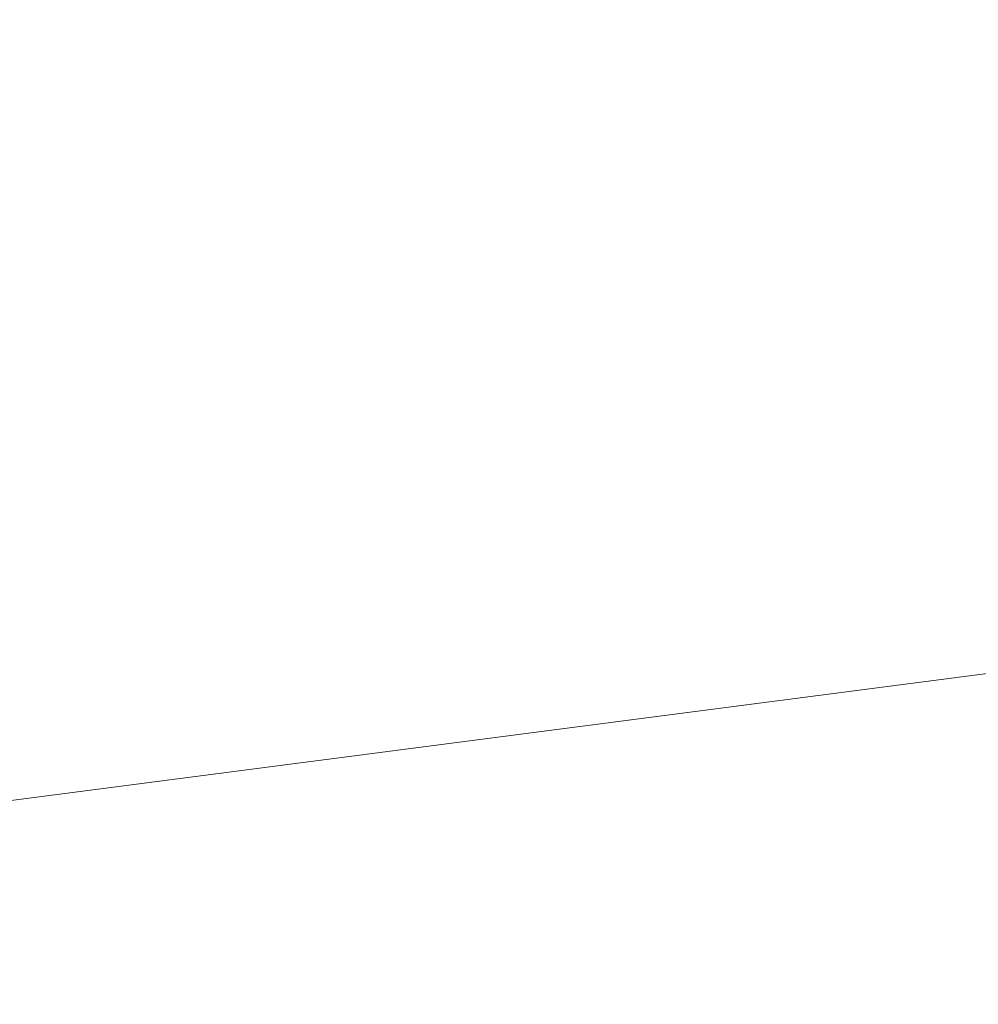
# Model space of a CAD drawing. Header units: millimetres. Extents: x -57 to 57, y 0 to 70.
# Tile 634 of 656: x 5.068 to 5.22, y 9.688 to 9.844. Entities that reach past the tile are written whole.
import ezdxf

# ---------------------------------------------------------------- set-up
doc = ezdxf.new("R2010")
doc.units = ezdxf.units.MM
doc.layers.add('A-GENM', color=13, linetype='Continuous')

# ---------------------------------------------------------------- blocks, each defined once
blk = doc.blocks.new('MODEL_FFAS1M22-709500BF0 - MODEL_FFAS1M22-709500BF0-480119-Preview')
at = {"layer": 'A-GENM', "lineweight": 9}
mesh = blk.add_polyface(dxfattribs=at)
corners = [(-5.06566, -5.06598, 56.85069), (0, -5.58444, 56.87491), (0, -4.18833, 57.03118), (0, -10, -23.65), (-3.05776, -10, -22.65647), (-2.69293, -9.92868, -29.96641), (-6.11552, -10, -21.66295), (-6.44162, -9.89884, -30.62567), (0, -7.43994, 53.83305), (-6.94332, -6.9114, 54.78898), (-4.41153, -8.20586, 50.59864), (-4.45624, -9.64044, -37.41077), (0, -8.88714, -46.47887), (0, -9.78581, -34.64612), (-5.97177, -5.82522, -56.42863), (0, -6.31789, -56.29682), (-6.94332, -6.9114, -54.78898), (-11.8413, -6.0372, -55.3412), (0, -7.43994, -53.83305), (-9.41872, -8.45723, 48.52173), (-4.41153, -8.20586, -50.59864), (-9.41872, -8.45723, -48.52173), (0, -8.88714, 46.47887), (-5.34059, -9.07469, 44.54112), (-7.13603, -5.92275, 56.22883), (0, -6.31789, 56.29682), (-5.34059, -9.07469, -44.54112), (-6.44162, -9.89884, 30.62567), (-4.45624, -9.64044, 37.41077), (-9.55681, -9.44362, 39.59713), (0, -10, 23.65), (0, -9.78581, 34.64612), (-2.69293, -9.92868, 29.96641), (-4.98311, -4.94195, -56.89517), (-10.8657, -5.23122, -55.97602), (-5.47025, -3.79897, -57.07773), (-6.11552, -10, 21.66295), (-9.79159, -9.9149, 29.06832), (-9.79159, -9.9149, -29.06832), (-3.05776, -10, 22.65647), (-9.55681, -9.44362, -39.59713), (-7.68286, 0, -55.74644), (0, -1.39611, -57.34373), (-6.02637, -2.05262, -57.15655), (0, -2.79222, -57.18746), (0, -4.18833, -57.03118), (0, -5.58444, -56.87491), (-11.2944, -3.27961, -56.27532), (0, 0, -57.5), (-5.95037, -3.73075, 57.03857), (-10.8657, -5.23122, 55.97602), (-7.68286, 0, 55.74644), (-7.49196, -2.20712, 56.97693), (0, -1.39611, 57.34373), (0, 0, 57.5), (0, -2.79222, 57.18745), (-11.93756, -1.81641, -56.22775)]
mesh.append_faces([[corners[k] for k in face] for face in [(42, 41, 48)]], dxfattribs={"vtx0": -1})
mesh.append_faces([[corners[k] for k in face] for face in [(6, 7, 4), (22, 28, 31), (3, 5, 13), (30, 32, 39), (45, 35, 44), (46, 33, 45), (55, 49, 2)]], dxfattribs={"vtx0": -1, "vtx1": -1})
mesh.append_faces([[corners[k] for k in face] for face in [(8, 9, 10), (14, 15, 16), (16, 17, 14), (9, 19, 10), (16, 20, 21), (22, 10, 23), (21, 20, 26), (27, 28, 29), (0, 24, 1), (33, 34, 35), (16, 18, 20), (29, 28, 23), (36, 27, 37), (38, 7, 6), (11, 5, 7), (11, 7, 40), (28, 32, 31), (40, 21, 26), (5, 11, 13), (32, 27, 39), (7, 5, 4), (27, 32, 28), (41, 42, 43), (44, 35, 43), (35, 45, 33), (14, 33, 46), (43, 35, 47), (34, 33, 14), (0, 49, 50), (51, 52, 53), (55, 52, 49), (24, 0, 50), (24, 9, 25), (26, 12, 11), (12, 26, 20), (40, 26, 11), (23, 10, 19), (29, 23, 19), (22, 23, 28), (41, 43, 56), (2, 49, 0)]], dxfattribs={"vtx0": -1, "vtx1": -1, "vtx2": -1})
mesh.append_faces([[corners[k] for k in face] for face in [(0, 1, 2), (11, 12, 13), (24, 25, 1), (9, 8, 25), (14, 46, 15), (52, 55, 53)]], dxfattribs={"vtx0": -1, "vtx2": -1})
mesh.append_faces([[corners[k] for k in face] for face in [(3, 4, 5), (15, 18, 16), (30, 31, 32), (36, 39, 27), (42, 44, 43), (18, 12, 20), (22, 8, 10)]], dxfattribs={"vtx1": -1, "vtx2": -1})
mesh.append_faces([[corners[k] for k in face] for face in [(53, 54, 51)]], dxfattribs={"vtx2": -1})

msp = doc.modelspace()

# ---------------------------------------------------------------- block references
at = {"layer": 'A-GENM', "lineweight": 9, "rotation": 180}
msp.add_blockref('MODEL_FFAS1M22-709500BF0 - MODEL_FFAS1M22-709500BF0-480119-Preview', (0, 0), dxfattribs=at)

doc.saveas('drawing.dxf')
